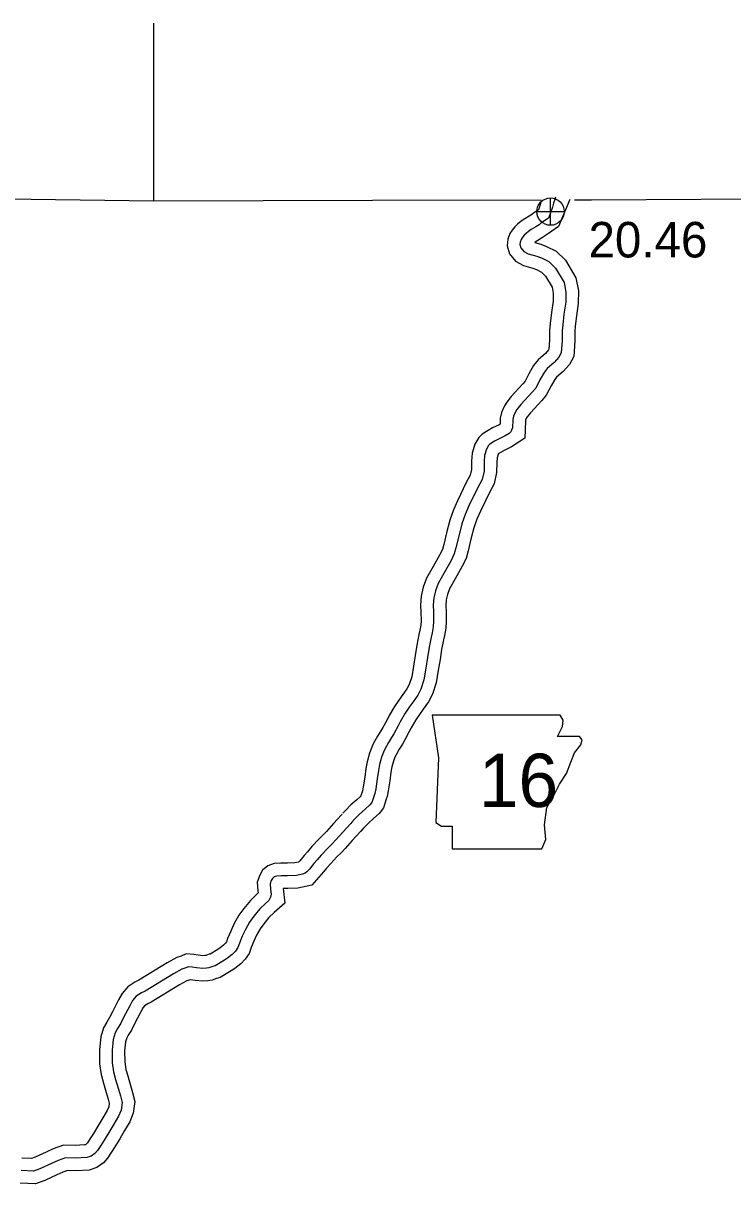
# Model space of a CAD drawing. Extents: x -83719 to 153526, y -11835 to 11446.
# Drawn here: x -1163.2 to -881.9, y 3523.7 to 3983.5 of the extents above; entities that cross this region are included whole.
import ezdxf

# ---------------------------------------------------------------- set-up
doc = ezdxf.new("R2010")
doc.units = 0
for name, color, linetype in [('Level 10', 7, 'Continuous'), ('Level 2', 7, 'Continuous'), ('Level 21', 7, 'Continuous'), ('Level 25', 7, 'Continuous'), ('Level 26', 7, 'Continuous'), ('Level 59', 7, 'Continuous')]:
    doc.layers.add(name, color=color, linetype=linetype)

msp = doc.modelspace()

# ---------------------------------------------------------------- linework, layer by layer
at = {"layer": 'Level 10'}
for points in [[(-957.79, 3913.27), (-958.12, 3912.07), (-958.95, 3909.59)], [(-946.48, 3913.67), (-950.91, 3902.98)], [(-958.95, 3909.59), (-960.88, 3908.26), (-961.6, 3907.69), (-962.59, 3907.03), (-964.36, 3905.97), (-965.79, 3905.07), (-967.18, 3903.88), (-968.25, 3902.83), (-969.34, 3901.47), (-970.28, 3900.13), (-971.09, 3897.95), (-971.36, 3895.28), (-970.35, 3892.08), (-967.96, 3889.19), (-964.88, 3887.45), (-961.12, 3886.42), (-959.72, 3885.89), (-957.74, 3884.91), (-956.12, 3883.33), (-953.52, 3878.98), (-953.06, 3876.57), (-953.11, 3873.34), (-953.79, 3868.87), (-954.26, 3864.55), (-954.54, 3861.78), (-954.52, 3857.96), (-954.77, 3854.31), (-954.87, 3854.13), (-956.17, 3852.65), (-959.05, 3850.18), (-960.83, 3847.88), (-962.71, 3844.53), (-964.18, 3841.73), (-965.1, 3840.65), (-969.79, 3835.58), (-971.51, 3833.29), (-972.42, 3831.9), (-973.59, 3829.29), (-974.03, 3827.03), (-974.12, 3824.66), (-974.51, 3824.41), (-977.08, 3823.16), (-978.85, 3822.19), (-981.27, 3820.62), (-982.6, 3819.38), (-984.16, 3816.73), (-985.25, 3813.11), (-985.45, 3809.99), (-985.48, 3806.62), (-985.97, 3804.45), (-987.52, 3801.52), (-991, 3794.32), (-992.6, 3790.64), (-994.03, 3786.57), (-995.37, 3781.52), (-996.45, 3776.93), (-996.98, 3775.01), (-998.09, 3772.74), (-1000.66, 3768.19), (-1003.24, 3763.56), (-1004.56, 3760.02), (-1005.36, 3756.52), (-1005.61, 3752.97), (-1005.51, 3750.12), (-1005.46, 3746.73), (-1005.56, 3744.96), (-1005.93, 3743), (-1006.34, 3741.26), (-1007.14, 3737.14), (-1007.78, 3732.99), (-1008.51, 3728.76), (-1009.16, 3724.56), (-1010.16, 3721.56), (-1011.03, 3719.83), (-1012.66, 3717.57), (-1014.31, 3715.34), (-1016.03, 3712.76), (-1018.06, 3709.15), (-1018.95, 3707.51), (-1020.55, 3704.43), (-1021.35, 3703.12), (-1022.67, 3701.06), (-1024.27, 3698.19), (-1024.96, 3696.73), (-1025.93, 3694.35), (-1026.85, 3690.89), (-1027.28, 3688.17), (-1027.74, 3684.82), (-1028.35, 3681), (-1028.64, 3679.43), (-1028.79, 3678.91), (-1029.29, 3677.37), (-1029.38, 3677.25), (-1030.95, 3675.82), (-1033.25, 3673.8), (-1035.42, 3671.55), (-1036.45, 3670.48)], [(-950.91, 3902.98), (-954.93, 3900.21), (-955.71, 3899.6), (-957.25, 3898.57), (-959.14, 3897.44), (-959.86, 3896.99), (-960.34, 3896.57), (-958.02, 3895.94), (-955.71, 3895.06), (-951.88, 3893.17), (-948.2, 3889.57), (-944.03, 3882.59), (-943.05, 3877.43), (-943.13, 3872.51), (-943.87, 3867.57), (-944.32, 3863.5), (-944.54, 3861.31), (-944.52, 3857.65), (-944.94, 3851.4), (-946.66, 3848.31), (-949.14, 3845.51), (-951.76, 3843.26), (-952.47, 3842.34), (-953.93, 3839.76), (-955.84, 3836.1), (-957.62, 3834.01), (-962.11, 3829.16), (-963.32, 3827.55), (-963.62, 3827.09), (-964, 3826.24), (-964.07, 3825.88), (-964.32, 3819.04), (-969.62, 3815.67), (-972.49, 3814.27), (-973.72, 3813.6), (-974.82, 3812.88), (-974.93, 3812.7), (-975.34, 3811.33), (-975.45, 3809.62), (-975.5, 3805.44), (-976.52, 3800.94), (-978.6, 3797), (-981.91, 3790.15), (-983.28, 3786.98), (-984.47, 3783.62), (-985.67, 3779.09), (-986.76, 3774.45), (-987.59, 3771.45), (-989.23, 3768.08), (-991.94, 3763.3), (-994.13, 3759.36), (-994.96, 3757.15), (-995.44, 3755.05), (-995.59, 3752.78), (-995.51, 3750.36), (-995.46, 3746.53), (-995.61, 3743.75), (-996.15, 3740.93), (-996.56, 3739.17), (-997.29, 3735.42), (-997.91, 3731.38), (-998.64, 3727.14), (-999.41, 3722.2), (-1000.9, 3717.71), (-1002.46, 3714.62), (-1004.58, 3711.67), (-1006.12, 3709.59), (-1007.51, 3707.52), (-1009.31, 3704.32), (-1010.12, 3702.83), (-1011.83, 3699.52), (-1012.87, 3697.82), (-1014.08, 3695.93), (-1015.37, 3693.62), (-1015.8, 3692.71), (-1016.43, 3691.16), (-1017.05, 3688.82), (-1017.39, 3686.71), (-1017.84, 3683.35), (-1018.5, 3679.3), (-1018.89, 3677.17), (-1019.22, 3676.01), (-1020.32, 3672.59), (-1022.04, 3670.41), (-1024.28, 3668.37), (-1026.33, 3666.57), (-1028.21, 3664.61), (-1029.24, 3663.54)], [(-1036.72, 3670.17), (-1037.08, 3669.73), (-1038.54, 3668.13), (-1040.17, 3666.38), (-1042.93, 3663.28), (-1044.22, 3661.9), (-1046.01, 3660.22), (-1048.74, 3657.26), (-1050.43, 3655.26), (-1051.74, 3653.79), (-1053.54, 3651.61), (-1053.99, 3651.1), (-1055.49, 3650.8), (-1058.45, 3650.65), (-1061.05, 3650.7), (-1063.66, 3650.56), (-1066.26, 3649.62), (-1068.25, 3647.88), (-1069.43, 3645.96), (-1070.38, 3643.24), (-1070.12, 3639.81), (-1070, 3638.89), (-1070.52, 3638.43), (-1073.06, 3635.98), (-1075.75, 3632.81), (-1077.66, 3630.05), (-1079.54, 3626.78), (-1080.93, 3623.79), (-1082.12, 3620.85), (-1082.6, 3619.55), (-1082.93, 3619.06), (-1083.77, 3618.19), (-1085.07, 3617.12), (-1086, 3616.54), (-1089.05, 3614.71), (-1089.45, 3614.61), (-1090.82, 3614.12), (-1091.18, 3614.06), (-1091.91, 3614), (-1093.79, 3614.2), (-1095.57, 3614.47), (-1098.63, 3614.78), (-1100.54, 3613.84), (-1102.22, 3613.3), (-1106.11, 3611.24), (-1117.35, 3604.39), (-1118.86, 3603.61), (-1121.72, 3601.74), (-1123.96, 3599.12), (-1125.34, 3596.5), (-1127.84, 3591.81), (-1128.92, 3589.51), (-1130.08, 3587.76), (-1131.36, 3585.51), (-1132.43, 3581.89), (-1132.97, 3576.85), (-1132.89, 3571.21), (-1132.32, 3566.95), (-1131.35, 3563.61), (-1130.26, 3559.81), (-1129.45, 3557.15), (-1129.05, 3555.64), (-1129.25, 3554.21), (-1129.83, 3552.75), (-1131.59, 3549.87), (-1133.53, 3546.57), (-1135.3, 3543.57), (-1136.58, 3541.61), (-1137.68, 3539.95), (-1138.17, 3539.4), (-1138.52, 3539.14), (-1138.83, 3539.05), (-1142.61, 3538.84), (-1147.24, 3539), (-1151.26, 3537.57), (-1154.05, 3536.26), (-1158.42, 3534.26), (-1159.88, 3533.74), (-1163.71, 3533.87)], [(-1028.97, 3663.85), (-1029.5, 3663.19), (-1031.19, 3661.35), (-1032.78, 3659.64), (-1035.53, 3656.55), (-1037.14, 3654.83), (-1038.9, 3653.18), (-1041.25, 3650.63), (-1042.88, 3648.7), (-1044.14, 3647.28), (-1045.92, 3645.13), (-1048.7, 3641.95), (-1054.26, 3640.86), (-1058.28, 3640.65), (-1060.15, 3640.68), (-1059.43, 3634.91), (-1063.72, 3631.1), (-1065.76, 3629.13), (-1067.81, 3626.72), (-1069.2, 3624.7), (-1070.66, 3622.17), (-1071.75, 3619.81), (-1072.79, 3617.25), (-1073.65, 3614.91), (-1075.16, 3612.73), (-1076.96, 3610.84), (-1079.22, 3608.98), (-1080.77, 3608.01), (-1085.15, 3605.39), (-1086.54, 3605.03), (-1088.32, 3604.4), (-1089.95, 3604.13), (-1092.01, 3603.96), (-1095.07, 3604.27), (-1096.8, 3604.54), (-1098.32, 3604.05), (-1101.17, 3602.54), (-1112.44, 3595.68), (-1113.81, 3594.96), (-1115.05, 3594.15), (-1115.63, 3593.48), (-1116.5, 3591.82), (-1118.9, 3587.32), (-1120.18, 3584.59), (-1121.56, 3582.52), (-1122.1, 3581.57), (-1122.58, 3579.93), (-1122.96, 3576.38), (-1122.9, 3571.94), (-1122.51, 3569.02), (-1121.75, 3566.39), (-1120.67, 3562.65), (-1119.83, 3559.88), (-1118.86, 3556.23), (-1119.52, 3551.62), (-1120.85, 3548.27), (-1123.01, 3544.73), (-1124.91, 3541.5), (-1126.8, 3538.29), (-1128.24, 3536.09), (-1129.74, 3533.85), (-1131.36, 3532), (-1133.94, 3530.08), (-1137.06, 3529.13), (-1142.51, 3528.83), (-1145.68, 3528.94), (-1147.44, 3528.31), (-1149.84, 3527.18), (-1154.65, 3524.99), (-1158.31, 3523.68), (-1164.35, 3523.89)]]:
    msp.add_lwpolyline(points, dxfattribs=at)
at = {"layer": 'Level 2'}
for points in [[(-1111.34, 3913.1), (-1111.45, 3983.49)], [(-1211.38, 3914.41), (-1199.17, 3914.33), (-1111.34, 3913.1), (-1024.69, 3913.34)], [(-1024.69, 3913.34), (-957.89, 3913.47)], [(-944.63, 3913.5), (-937.85, 3913.51), (-851.07, 3914.11), (-763, 3914.28), (-734.37, 3914.88)]]:
    msp.add_lwpolyline(points, dxfattribs=at)
at = {"layer": 'Level 21'}
msp.add_lwpolyline([(-1001.03, 3709.38), (-998.49, 3692.46), (-999.62, 3666.8), (-997.36, 3665.39), (-993.13, 3665.39), (-993.13, 3656.37), (-957.61, 3656.37), (-955.92, 3660.03), (-956.48, 3665.96), (-955.63, 3672.72), (-952.53, 3678.08), (-950.56, 3682.03), (-947.74, 3686.26), (-946.05, 3690.77), (-944.64, 3694.43), (-942.1, 3697.54), (-941.54, 3699.51), (-942.66, 3700.92), (-951.4, 3700.92), (-949.43, 3704.87), (-949.15, 3707.4), (-950.32, 3709.35)], close=True, dxfattribs=at)
at = {"layer": 'Level 26'}
for p, q in [((-954.13, 3903.43), (-954.13, 3914.27)), ((-959.54, 3908.85), (-948.71, 3908.85))]:
    msp.add_line(p, q, dxfattribs=at)
msp.add_circle((-954.13, 3908.85), 5.42, dxfattribs=at)
at = {"layer": 'Level 59'}
for points in [[(-952.15, 3914.63), (-952.46, 3913.67), (-952.88, 3912.24), (-953.34, 3910.61), (-954.07, 3908.42), (-954.96, 3906.26)], [(-954.96, 3906.26), (-957.91, 3904.24), (-958.65, 3903.64), (-959.92, 3902.8), (-961.75, 3901.7), (-962.83, 3901.03), (-963.8, 3900.2), (-964.54, 3899.47), (-965.34, 3898.48), (-965.81, 3897.79), (-966.18, 3896.81), (-966.28, 3895.81), (-965.87, 3894.52), (-964.69, 3893.09), (-962.96, 3892.11), (-959.57, 3891.18), (-957.72, 3890.48), (-954.81, 3889.04), (-952.16, 3886.45), (-948.78, 3880.78), (-948.06, 3877), (-948.12, 3872.92), (-948.83, 3868.22), (-949.29, 3864.03), (-949.54, 3861.55), (-949.52, 3857.81), (-949.85, 3852.85), (-950.77, 3851.22), (-952.66, 3849.08), (-955.41, 3846.72), (-956.65, 3845.11), (-958.32, 3842.15), (-960.01, 3838.92), (-961.36, 3837.33), (-965.95, 3832.37), (-967.42, 3830.42), (-968.02, 3829.5), (-968.79, 3827.77), (-969.05, 3826.45), (-969.17, 3823.11), (-969.27, 3822.94), (-969.86, 3821.62), (-970.57, 3820.99), (-972.07, 3820.04), (-974.79, 3818.71), (-976.29, 3817.9), (-978.18, 3816.66), (-978.66, 3816.21), (-979.55, 3814.71), (-980.29, 3812.22), (-980.45, 3809.81), (-980.49, 3806.03), (-981.25, 3802.7), (-983.06, 3799.26), (-986.46, 3792.23), (-987.94, 3788.81), (-989.25, 3785.09), (-990.52, 3780.3), (-991.6, 3775.69), (-992.29, 3773.23), (-993.66, 3770.41), (-996.3, 3765.75), (-998.69, 3761.46), (-999.76, 3758.58), (-1000.4, 3755.79), (-1000.6, 3752.87), (-1000.51, 3750.24), (-1000.46, 3746.63), (-1000.59, 3744.35), (-1001.04, 3741.97), (-1001.45, 3740.22), (-1002.22, 3736.28), (-1002.85, 3732.19), (-1003.57, 3727.95), (-1004.29, 3723.38), (-1005.53, 3719.63), (-1006.74, 3717.22), (-1008.62, 3714.62), (-1010.22, 3712.46), (-1011.77, 3710.14), (-1013.69, 3706.73), (-1014.53, 3705.17), (-1016.19, 3701.97), (-1017.11, 3700.47), (-1018.37, 3698.49), (-1019.82, 3695.91), (-1020.38, 3694.72), (-1021.18, 3692.75), (-1021.95, 3689.86), (-1022.33, 3687.44), (-1022.79, 3684.08), (-1023.43, 3680.15), (-1023.76, 3678.3), (-1024, 3677.46), (-1024.64, 3675.5), (-1025.01, 3674.72), (-1025.71, 3673.83), (-1027.62, 3672.09), (-1029.79, 3670.18), (-1031.81, 3668.08), (-1032.84, 3667.01)], [(-1032.84, 3667.01), (-1033.29, 3666.46), (-1034.86, 3664.74), (-1036.47, 3663.01), (-1039.23, 3659.91), (-1040.68, 3658.36), (-1042.45, 3656.7), (-1044.99, 3653.94), (-1046.66, 3651.98), (-1047.94, 3650.54), (-1049.73, 3648.37), (-1050.69, 3647.27), (-1051.34, 3646.72), (-1052.43, 3646.31), (-1054.87, 3645.83), (-1058.36, 3645.65), (-1060.96, 3645.69), (-1062.65, 3645.61), (-1063.67, 3645.24), (-1064.38, 3644.61), (-1064.89, 3643.79), (-1065.32, 3642.58), (-1065.14, 3640.31), (-1064.91, 3638.48), (-1065.1, 3637.2), (-1065.8, 3635.95), (-1067.12, 3634.77), (-1069.41, 3632.55), (-1071.78, 3629.77), (-1073.43, 3627.37), (-1075.1, 3624.48), (-1076.34, 3621.8), (-1077.45, 3619.05), (-1078.12, 3617.23), (-1079.04, 3615.89), (-1080.36, 3614.51), (-1082.15, 3613.05), (-1083.38, 3612.28), (-1087.1, 3610.05), (-1088, 3609.82), (-1089.57, 3609.26), (-1090.57, 3609.1), (-1091.96, 3608.98), (-1094.43, 3609.24), (-1096.21, 3609.51), (-1097.71, 3609.66), (-1098.66, 3609.2), (-1100.27, 3608.67), (-1103.64, 3606.89), (-1114.89, 3600.04), (-1116.33, 3599.29), (-1118.39, 3597.95), (-1119.8, 3596.3), (-1120.92, 3594.16), (-1123.37, 3589.57), (-1124.55, 3587.05), (-1125.82, 3585.14), (-1126.73, 3583.54), (-1127.51, 3580.91), (-1127.97, 3576.62), (-1127.9, 3571.57), (-1127.41, 3567.98), (-1126.55, 3565), (-1125.46, 3561.23), (-1124.64, 3558.52), (-1123.96, 3555.94), (-1124.39, 3552.91), (-1125.34, 3550.51), (-1127.3, 3547.3), (-1129.22, 3544.03), (-1131.05, 3540.93), (-1132.41, 3538.85), (-1133.71, 3536.9), (-1134.77, 3535.7), (-1136.23, 3534.61), (-1137.94, 3534.09), (-1142.56, 3533.83), (-1146.46, 3533.97), (-1149.35, 3532.94), (-1151.94, 3531.72), (-1156.53, 3529.63), (-1159.1, 3528.71), (-1164.03, 3528.88)]]:
    msp.add_lwpolyline(points, dxfattribs=at)

# ---------------------------------------------------------------- texts
at = {"layer": 'Level 21'}
msp.add_text('16', height=21.12, dxfattribs=at).set_placement((-982.54, 3672.97))
at = {"layer": 'Level 25'}
msp.add_text('20.46', height=14.08, dxfattribs=at).set_placement((-939.06, 3890.68))

doc.saveas('drawing.dxf')
